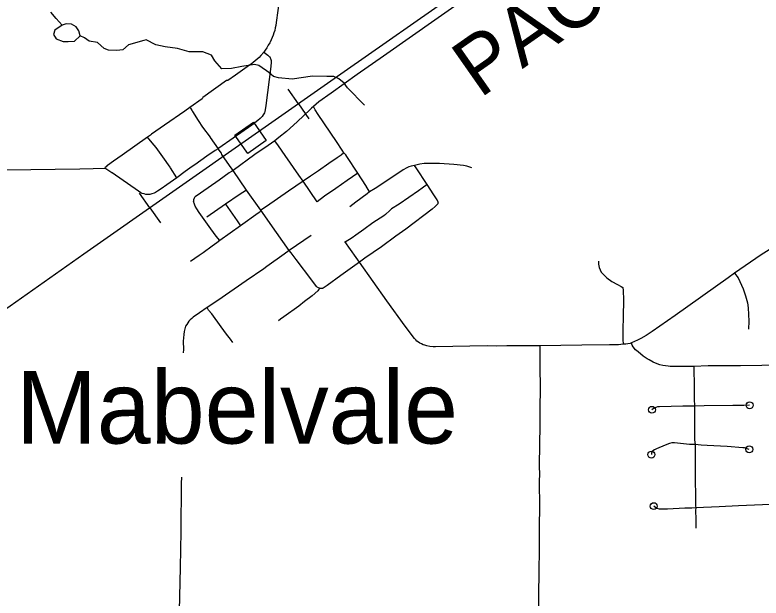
# Model space of a CAD drawing. Extents: x -19 to 366, y -4 to 359.
# Drawn here: x 148.461 to 149.49, y 184.328 to 185.132 of the extents above; entities that cross this region are included whole.
import ezdxf

# ---------------------------------------------------------------- set-up
doc = ezdxf.new("R2010")
doc.units = 0
for name, color, linetype in [('R_Horz Alg Annot', 7, 'Continuous'), ('R_Striping', 7, 'Continuous'), ('R_Survey Control', 7, 'Continuous'), ('R_Temp Easement', 7, 'Continuous'), ('R_Water Annot', 7, 'Continuous'), ('Sheet Fence', 7, 'Continuous')]:
    doc.layers.add(name, color=color, linetype=linetype)

msp = doc.modelspace()

# ---------------------------------------------------------------- linework, layer by layer
at = {"layer": 'R_Striping'}
for points in [[(149.3965, 185.3763), (149.3741, 185.3605), (149.1952, 185.2348), (149.12, 185.1816), (148.9688, 185.0754), (148.9325, 185.0501), (148.8967, 185.0247)], [(148.8277, 185.1719), (148.8212, 185.1221), (148.8205, 185.1178), (148.8198, 185.1144), (148.819, 185.111), (148.818, 185.1077), (148.8169, 185.1044), (148.8156, 185.1012), (148.8142, 185.098), (148.8127, 185.0949), (148.8123, 185.0941), (148.8102, 185.0906), (148.808, 185.0872), (148.8058, 185.084), (148.804, 185.081)], [(148.804, 185.081), (148.8, 185.0765), (148.7975, 185.0738), (148.7949, 185.0713), (148.7921, 185.0689), (148.7893, 185.0666), (148.7864, 185.0644), (148.7843, 185.063), (148.7649, 185.0494), (148.7543, 185.0421), (148.7525, 185.042), (148.7199, 185.0186), (148.7188, 185.0169), (148.7021, 185.0047)], [(148.804, 185.081), (148.8094, 185.0769), (148.8104, 185.0762), (148.8113, 185.0753), (148.8121, 185.0744), (148.8128, 185.0733), (148.8134, 185.0722), (148.8138, 185.071), (148.814, 185.0698), (148.8142, 185.0685), (148.8142, 185.0682), (148.8141, 185.0672), (148.8136, 185.0614), (148.8069, 185.0077), (148.8059, 185.0017), (148.8053, 184.9991), (148.8047, 184.9974), (148.8033, 184.9946), (148.8017, 184.9923), (148.799, 184.9894), (148.7958, 184.9868), (148.7873, 184.9805), (148.7617, 184.9625), (148.7421, 184.9485), (148.741, 184.9479)], [(148.8967, 185.0247), (148.8799, 185.0127), (148.8761, 185.0095), (148.8727, 185.006)], [(148.7021, 185.0047), (148.695, 184.9996), (148.6669, 184.9805), (148.655, 184.9721), (148.6493, 184.968), (148.6475, 184.9665), (148.6436, 184.9638)], [(148.7021, 185.0047), (148.7027, 185.0038), (148.705, 185.0003), (148.7057, 184.9992), (148.7133, 184.9869), (148.7196, 184.9775), (148.7299, 184.9637), (148.7302, 184.9632), (148.741, 184.9479)], [(148.8727, 185.006), (148.8697, 185.0037), (148.868, 185.0022), (148.8498, 184.9851), (148.8352, 184.9718), (148.8249, 184.9633), (148.8191, 184.9588)], [(148.9143, 184.9422), (148.9118, 184.946), (148.9044, 184.9577), (148.8789, 184.995), (148.8748, 185.0015), (148.8727, 185.006)], [(148.6436, 184.9638), (148.626, 184.9514), (148.6085, 184.9392), (148.5969, 184.9309), (148.5884, 184.9247), (148.5877, 184.9242), (148.5865, 184.9231), (148.5853, 184.9219), (148.5846, 184.9211)], [(148.6839, 184.908), (148.6753, 184.9215), (148.6747, 184.9223), (148.6647, 184.9369), (148.6557, 184.9494), (148.65, 184.956), (148.6436, 184.9638)], [(148.8191, 184.9588), (148.8098, 184.9526), (148.7914, 184.9398), (148.7617, 184.9178)], [(148.8582, 184.903), (148.8521, 184.9113), (148.8335, 184.9385), (148.8242, 184.9518), (148.8191, 184.9588)], [(148.741, 184.9479), (148.7368, 184.9454), (148.7255, 184.9377), (148.709, 184.9259), (148.7052, 184.9233), (148.6953, 184.9164), (148.6839, 184.908)], [(148.7617, 184.9178), (148.7568, 184.9248), (148.7463, 184.9399), (148.7454, 184.9416), (148.741, 184.9479)], [(148.9143, 184.9422), (148.9105, 184.9391), (148.905, 184.9355), (148.8936, 184.9277), (148.8792, 184.9174), (148.8737, 184.9136), (148.8684, 184.9099), (148.8582, 184.903)], [(148.9334, 184.9144), (148.9185, 184.9374), (148.9169, 184.9395), (148.9143, 184.9422)], [(148.448, 184.9188), (148.4488, 184.9188), (148.5504, 184.9204), (148.5688, 184.9207), (148.5846, 184.9211)], [(148.6839, 184.908), (148.6701, 184.8983), (148.6626, 184.8927), (148.6575, 184.8894), (148.6545, 184.8876), (148.6526, 184.8866), (148.6495, 184.8856), (148.6468, 184.885), (148.6439, 184.8848), (148.6413, 184.885), (148.6388, 184.8856), (148.6362, 184.8864), (148.6342, 184.8873), (148.6311, 184.8892), (148.595, 184.9145), (148.5945, 184.9147), (148.5846, 184.9211)], [(149.0117, 184.9248), (149.0073, 184.9239), (149.0041, 184.9228), (149.0012, 184.9215), (148.9961, 184.9187), (148.9693, 184.9008), (148.9575, 184.8932), (148.9497, 184.8885)], [(149.0908, 184.9217), (149.084, 184.924), (149.0795, 184.9249), (149.0659, 184.9264), (149.0462, 184.9278), (149.038, 184.9278), (149.03, 184.9277), (149.0253, 184.9274), (149.0191, 184.9266), (149.0117, 184.9248)], [(149.0291, 184.8987), (149.014, 184.9218), (149.0117, 184.9248)], [(148.7617, 184.9178), (148.7593, 184.9167), (148.7564, 184.9148), (148.7423, 184.9045), (148.7165, 184.8866), (148.7094, 184.8814), (148.7084, 184.8805), (148.708, 184.8798), (148.7072, 184.8774), (148.7071, 184.8763), (148.7072, 184.8751)], [(148.7803, 184.8908), (148.7617, 184.9178)], [(148.9334, 184.9144), (148.919, 184.9043), (148.9035, 184.8931), (148.8875, 184.8824), (148.8775, 184.8748)], [(148.9497, 184.8885), (148.9445, 184.8971), (148.9334, 184.9144)], [(148.8582, 184.903), (148.8382, 184.8894), (148.8077, 184.8681), (148.7999, 184.8631)], [(148.8777, 184.8745), (148.8582, 184.903)], [(148.7803, 184.8908), (148.7701, 184.8843), (148.7512, 184.8713)], [(148.7999, 184.8631), (148.7803, 184.8908)], [(149.0291, 184.8987), (149.0224, 184.8936), (149.0171, 184.8899), (148.9906, 184.8716), (148.9802, 184.8649), (148.9778, 184.8629), (148.9718, 184.8572), (148.9697, 184.8555), (148.9545, 184.8458), (148.9418, 184.8364), (148.9309, 184.8287), (148.9256, 184.8251), (148.9162, 184.8191)], [(149.0442, 184.8733), (149.0443, 184.8744), (149.043, 184.8773), (149.0383, 184.8842), (149.0291, 184.8987)], [(148.9497, 184.8885), (148.9466, 184.8856), (148.931, 184.8742), (148.9226, 184.8676)], [(148.7431, 184.8215), (148.7383, 184.8274), (148.7311, 184.8373), (148.715, 184.8602), (148.7117, 184.8651), (148.7094, 184.8689), (148.7082, 184.8714), (148.7072, 184.8751)], [(148.7512, 184.8713), (148.7256, 184.8538)], [(148.7512, 184.8713), (148.7671, 184.8483), (148.7719, 184.8418)], [(149.0442, 184.8733), (149.0439, 184.872), (149.0432, 184.8711), (149.0403, 184.8682), (149.0361, 184.8646), (149, 184.8371), (148.9862, 184.8272), (148.9663, 184.8129), (148.9433, 184.7972), (148.9358, 184.7915)], [(148.7999, 184.8631), (148.7983, 184.8607), (148.7964, 184.859), (148.7719, 184.8418)], [(148.8388, 184.8078), (148.8127, 184.8447), (148.8055, 184.8553), (148.7999, 184.8631)], [(148.7719, 184.8418), (148.7431, 184.8215)], [(148.8691, 184.8285), (148.8388, 184.8078)], [(148.7431, 184.8215), (148.739, 184.8182), (148.7326, 184.8137), (148.7203, 184.8045), (148.7147, 184.8006), (148.7027, 184.7926)], [(148.9358, 184.7915), (148.9311, 184.7978), (148.9155, 184.8201)], [(148.8388, 184.8078), (148.8319, 184.8027), (148.808, 184.7856), (148.8038, 184.7825), (148.7798, 184.7659), (148.7404, 184.7386), (148.7259, 184.7291)], [(148.8806, 184.7555), (148.8785, 184.7565), (148.8775, 184.7572), (148.8766, 184.7582), (148.87, 184.7666), (148.8485, 184.795), (148.8416, 184.8044), (148.8388, 184.8078)], [(149.5007, 184.8087), (149.49, 184.8018), (149.4532, 184.7762)], [(148.9358, 184.7915), (148.9101, 184.773), (148.8912, 184.7592), (148.8871, 184.7565), (148.886, 184.7559), (148.8847, 184.7554), (148.8835, 184.7552), (148.8822, 184.7552), (148.8806, 184.7555)], [(149.0328, 184.6753), (149.0287, 184.6761), (149.0259, 184.6769), (149.0236, 184.6778), (149.0214, 184.6788), (149.0192, 184.68), (149.0172, 184.6813), (149.0152, 184.6828), (149.0134, 184.6845), (149.0118, 184.6863), (148.9989, 184.7034), (148.9737, 184.7382), (148.9358, 184.7915)], [(149.2655, 184.7929), (149.2656, 184.7889), (149.2666, 184.784), (149.2694, 184.7777), (149.277, 184.7701), (149.284, 184.7651), (149.2919, 184.7607), (149.2968, 184.7582), (149.299, 184.7565), (149.2997, 184.7527), (149.3, 184.7397), (149.2996, 184.7162), (149.299, 184.6986), (149.299, 184.6851), (149.2994, 184.6784)], [(149.4532, 184.7762), (149.4442, 184.7699), (149.3711, 184.7181), (149.3393, 184.696), (149.3311, 184.6906), (149.3239, 184.6863), (149.3194, 184.684), (149.311, 184.6803)], [(148.8806, 184.7555), (148.8783, 184.752), (148.8705, 184.7449), (148.8602, 184.7373), (148.8522, 184.7309), (148.8318, 184.7164), (148.827, 184.7129), (148.824, 184.7106)], [(148.7259, 184.7291), (148.7152, 184.7219), (148.7067, 184.7157), (148.7046, 184.7139), (148.7026, 184.712), (148.7008, 184.71), (148.6991, 184.7078), (148.6976, 184.7055), (148.6962, 184.7031), (148.6941, 184.696), (148.6935, 184.6917), (148.6929, 184.6827), (148.693, 184.671), (148.6929, 184.6664)], [(148.7612, 184.6808), (148.7581, 184.6852), (148.7524, 184.6925), (148.7452, 184.7023), (148.7323, 184.7202), (148.7278, 184.7255), (148.7259, 184.7291)], [(149.1389, 184.676), (149.1242, 184.6759), (149.112, 184.676), (149.0405, 184.6749), (149.0375, 184.6748), (149.0328, 184.6753)], [(149.1482, 184.6761), (149.1389, 184.676)], [(149.1848, 184.6764), (149.1781, 184.6764), (149.1482, 184.6761)], [(149.1848, 184.6764), (149.1848, 184.6429), (149.1851, 184.6224), (149.1845, 184.5851), (149.1845, 184.5647), (149.1841, 184.5422), (149.1839, 184.5096), (149.184, 184.4999), (149.1838, 184.489), (149.184, 184.4542), (149.1836, 184.4271), (149.1836, 184.4048), (149.1831, 184.3559), (149.1828, 184.3417), (149.1827, 184.2954)], [(149.2994, 184.6784), (149.293, 184.6778), (149.2808, 184.6775), (149.2426, 184.6773), (149.1848, 184.6764)], [(149.311, 184.6803), (149.309, 184.6796), (149.3059, 184.679), (149.3032, 184.6786), (149.2994, 184.6784)], [(149.3969, 184.6478), (149.3854, 184.6479), (149.3673, 184.6477), (149.3643, 184.6478), (149.3614, 184.6481), (149.354, 184.6493), (149.3503, 184.6502), (149.3462, 184.6516), (149.3409, 184.6539), (149.3354, 184.6567), (149.3324, 184.6585), (149.3273, 184.662), (149.3201, 184.6677), (149.3166, 184.6709), (149.3132, 184.6748), (149.3119, 184.677), (149.311, 184.6803)], [(149.5317, 184.6503), (149.5029, 184.6497), (149.4908, 184.6492), (149.4615, 184.6487), (149.4167, 184.6485), (149.3969, 184.6478)], [(149.3969, 184.6478), (149.3974, 184.6184), (149.3974, 184.6032), (149.3978, 184.5929)], [(149.3978, 184.5929), (149.382, 184.5929), (149.3495, 184.5923), (149.3469, 184.5919), (149.3446, 184.5912), (149.3423, 184.5901), (149.3392, 184.588)], [(149.3978, 184.5929), (149.3977, 184.5819), (149.3981, 184.559), (149.3981, 184.5466), (149.3986, 184.54)], [(149.4739, 184.5942), (149.4659, 184.5938), (149.4507, 184.5938), (149.4112, 184.5933), (149.3978, 184.5929)], [(149.3986, 184.54), (149.3941, 184.54), (149.391, 184.5402), (149.3705, 184.5425), (149.3682, 184.5426), (149.3666, 184.5424), (149.3633, 184.5415), (149.3574, 184.5394), (149.3455, 184.5342), (149.3425, 184.5327), (149.3405, 184.5313), (149.339, 184.5296), (149.3386, 184.5288), (149.3384, 184.5262)], [(149.3986, 184.54), (149.3988, 184.4908), (149.3993, 184.47), (149.3994, 184.4653), (149.3993, 184.4554), (149.3995, 184.453)], [(149.4734, 184.5335), (149.467, 184.5354), (149.4643, 184.5358), (149.4427, 184.5373), (149.4154, 184.5389), (149.4071, 184.5393), (149.3986, 184.54)], [(148.6904, 184.4951), (148.6902, 184.4862), (148.6897, 184.4204)], [(149.6586, 184.4566), (149.6177, 184.4568), (149.5028, 184.4575), (149.4586, 184.4554), (149.4319, 184.4544), (149.3995, 184.453)], [(149.3995, 184.453), (149.3944, 184.4525), (149.3847, 184.4523), (149.3608, 184.451), (149.3526, 184.4508), (149.3495, 184.4512), (149.3466, 184.452), (149.3447, 184.453), (149.3416, 184.4552)], [(149.3995, 184.453), (149.3994, 184.4494), (149.3998, 184.4371), (149.3997, 184.4249)], [(148.6897, 184.4204), (148.6884, 184.3705), (148.6868, 184.2905), (148.6864, 184.264), (148.6862, 184.2413), (148.6851, 184.1668), (148.6852, 184.1631)]]:
    msp.add_lwpolyline(points, dxfattribs=at)
for centre in [(149.3392, 184.588), (149.4739, 184.5942), (149.3384, 184.5262), (149.4734, 184.5335), (149.3416, 184.4552)]:
    msp.add_circle(centre, 0.00473, dxfattribs=at)
at = {"layer": 'R_Survey Control'}
msp.add_lwpolyline([(149.4532, 184.7762), (149.4579, 184.7698), (149.4648, 184.7548), (149.4682, 184.7453), (149.4711, 184.7353), (149.4721, 184.7288), (149.4727, 184.7102), (149.4723, 184.6994)], dxfattribs=at)
at = {"layer": 'R_Temp Easement'}
for points in [[(148.5261, 185.1185), (148.5177, 185.1274), (148.5105, 185.1364)], [(148.5505, 185.1035), (148.5487, 185.1107), (148.5452, 185.1161), (148.5386, 185.1197), (148.5314, 185.1203), (148.5261, 185.1185), (148.5159, 185.1113), (148.5141, 185.1053), (148.5177, 185.0994), (148.5272, 185.0958), (148.5344, 185.0958), (148.5428, 185.0964), (148.5505, 185.1035)], [(148.9428, 185.008), (148.9195, 185.0319), (148.9147, 185.0384), (148.9075, 185.0444), (148.9004, 185.0474), (148.8908, 185.0474), (148.8711, 185.048), (148.8431, 185.0438), (148.824, 185.0456), (148.8174, 185.0474), (148.8108, 185.0528), (148.8078, 185.0552), (148.8019, 185.0593), (148.7971, 185.0629), (148.7911, 185.0641), (148.7738, 185.0611), (148.7595, 185.0587), (148.7463, 185.0581), (148.7428, 185.0617), (148.7362, 185.0689), (148.732, 185.0767), (148.7201, 185.0814), (148.7117, 185.0814), (148.701, 185.0814), (148.6849, 185.0862), (148.6681, 185.0886), (148.655, 185.091), (148.6419, 185.0982), (148.6383, 185.097), (148.6174, 185.091), (148.6096, 185.0844), (148.6013, 185.0832), (148.5899, 185.0838), (148.584, 185.0862), (148.5744, 185.0946), (148.5631, 185.0964), (148.5565, 185.1006), (148.5505, 185.1035)]]:
    msp.add_lwpolyline(points, dxfattribs=at)
at = {"layer": 'R_Water Annot'}
for p, q in [((148.8517, 185.0097), (148.8374, 185.0302)), ((148.8517, 185.0097), (148.8661, 184.9893)), ((148.6469, 184.8664), (148.6326, 184.8868)), ((148.6469, 184.8664), (148.6613, 184.8459))]:
    msp.add_line(p, q, dxfattribs=at)
for points in [[(150.0513, 185.9462), (149.8374, 185.7572), (149.5524, 185.5073), (149.4673, 185.4404), (149.2229, 185.2697), (148.9147, 185.0539), (148.5556, 184.8024), (148.2038, 184.5544), (147.9896, 184.4029), (147.9416, 184.3718), (147.9095, 184.3544), (147.8828, 184.3416), (147.8546, 184.3297), (147.8259, 184.3193), (147.7888, 184.3089), (147.7457, 184.3), (147.482, 184.2569), (147.0501, 184.1876), (146.6796, 184.1277)], [(149.2229, 185.2697), (148.9147, 185.0539), (148.5556, 184.8024), (148.2038, 184.5544), (147.9896, 184.4029), (147.9416, 184.3718), (147.9095, 184.3544), (147.8828, 184.3416), (147.8546, 184.3297), (147.8259, 184.3193), (147.7888, 184.3089), (147.7457, 184.3), (147.482, 184.2569), (147.0501, 184.1876), (146.6796, 184.1277)]]:
    msp.add_lwpolyline(points, dxfattribs=at)
msp.add_lwpolyline([(148.782, 184.9415), (148.7642, 184.9668), (148.7896, 184.9846), (148.8073, 184.9592)], close=True, dxfattribs=at)
at = {"layer": 'Sheet Fence'}
for points in [[(154.1159, 1.8709), (153.9063, 10.4874), (153.696, 19.1041), (153.485, 27.7209), (153.2733, 36.3378), (153.0608, 44.9549), (152.8476, 53.5721), (152.6337, 62.1894), (152.419, 70.8069), (152.2036, 79.4245), (151.9875, 88.0422), (151.7707, 96.6601), (151.5531, 105.2782), (151.3348, 113.8963), (151.1158, 122.5147), (150.8961, 131.1331), (150.6757, 139.7517), (150.4545, 148.3704), (150.2326, 156.9893), (150.0101, 165.6083), (149.7867, 174.2275), (149.5627, 182.8468), (149.338, 191.4662), (149.1125, 200.0858), (148.8864, 208.7055), (148.6595, 217.3254), (148.4319, 225.9454), (148.2037, 234.5655), (147.9747, 243.1858), (147.745, 251.8063), (147.5146, 260.4269), (147.2835, 269.0476), (147.0517, 277.6685), (146.8191, 286.2895), (146.5859, 294.9106), (146.352, 303.5319), (146.1174, 312.1534), (145.8821, 320.775), (145.6461, 329.3967), (145.4094, 338.0186), (145.172, 346.6406)], [(0, 180.8999), (7.1228, 180.9044), (14.2457, 180.9176), (21.3685, 180.9397), (28.4912, 180.9706), (35.614, 181.0103), (42.7366, 181.0589), (49.8592, 181.1163), (56.9818, 181.1825), (64.1042, 181.2575), (71.2266, 181.3414), (78.3488, 181.4341), (85.4709, 181.5357), (92.5929, 181.646), (99.7147, 181.7652), (106.8364, 181.8933), (113.9579, 182.0301), (121.0793, 182.1758), (128.2005, 182.3303), (135.3214, 182.4936), (142.4422, 182.6658), (149.5627, 182.8468), (156.683, 183.0366), (163.8031, 183.2352), (170.9229, 183.4427), (178.0425, 183.659), (185.1617, 183.8841), (192.2807, 184.1181), (199.3994, 184.3608), (206.5178, 184.6124), (213.6359, 184.8728), (220.7537, 185.1421), (227.8711, 185.4201), (234.9881, 185.707), (242.1048, 186.0027), (249.2212, 186.3073), (256.3371, 186.6206), (263.4526, 186.9428), (270.5678, 187.2738), (277.6825, 187.6136), (284.7968, 187.9622), (291.9107, 188.3197), (299.0241, 188.6859), (306.1371, 189.061), (313.2495, 189.4449), (320.3615, 189.8377), (327.4731, 190.2392), (334.5841, 190.6495), (341.6946, 191.0687)]]:
    msp.add_spline(points, degree=3, dxfattribs=at)

# ---------------------------------------------------------------- texts
at = {"layer": 'R_Horz Alg Annot'}
msp.add_text('Mabelvale', height=0.1, dxfattribs=at).set_placement((148.4623, 184.5415))
at = {"layer": 'R_Water Annot'}
msp.add_text('PACIFIC', height=0.08, rotation=34.9743, dxfattribs=at).set_placement((149.1018, 185.0166))

doc.saveas('drawing.dxf')
